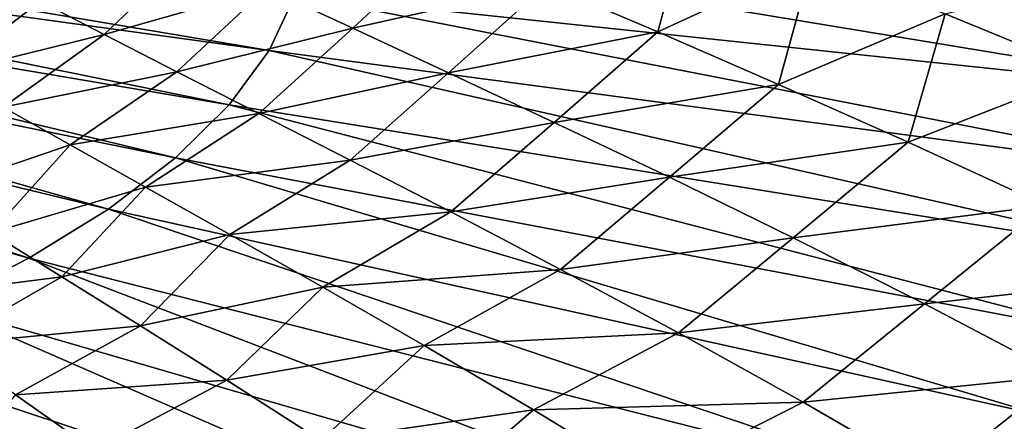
# Model space of a CAD drawing. Header units: metres. Extents: x -106 to 264, y -111 to 81.
# Tile 401 of 549: x 213.25 to 221.17, y 23.58 to 26.81. Entities that reach past the tile are written whole.
import ezdxf

# ---------------------------------------------------------------- set-up
doc = ezdxf.new("R2010")
doc.units = ezdxf.units.M
doc.layers.add('solid_20422013', color=7, linetype='CONTINUOUS')

msp = doc.modelspace()

# ---------------------------------------------------------------- linework, layer by layer
at = {"layer": 'solid_20422013'}
for points in [[(215.253754, 26.564379, 211.007401), (207.706512, 27.836481, 209.23465), (207.593826, 27.616451, 209.845993)], [(215.253754, 26.564379, 211.007401), (215.463913, 27.010214, 209.768433), (207.706512, 27.836481, 209.23465)], [(218.379974, 26.712303, 143.286636), (217.487869, 27.095182, 141.399841), (218.640686, 27.677948, 142.054138)], [(218.379974, 26.712303, 143.286636), (218.640686, 27.677948, 142.054138), (219.625946, 27.28849, 143.902893)], [(214.931717, 26.126331, 212.224731), (207.593826, 27.616451, 209.845993), (207.426468, 27.400486, 210.446045)], [(214.931717, 26.126331, 212.224731), (215.253754, 26.564379, 211.007401), (207.593826, 27.616451, 209.845993)], [(215.233017, 27.064327, 137.548157), (216.676514, 27.440922, 139.455551), (215.926132, 26.741766, 139.601196)], [(223.269089, 26.185387, 209.127014), (215.560593, 27.460564, 208.516922), (215.463913, 27.010214, 209.768433)], [(223.269089, 26.185387, 209.127014), (223.310684, 26.846703, 207.289093), (215.560593, 27.460564, 208.516922)], [(215.926132, 26.741766, 139.601196), (216.676514, 27.440922, 139.455551), (217.487869, 27.095182, 141.399841)], [(214.500168, 25.699286, 213.411514), (207.426468, 27.400486, 210.446045), (207.205673, 27.190142, 211.030487)], [(214.500168, 25.699286, 213.411514), (214.931717, 26.126331, 212.224731), (207.426468, 27.400486, 210.446045)], [(213.926254, 26.691261, 135.608795), (213.413895, 26.957979, 133.341202), (214.619034, 27.353422, 135.404129)], [(213.926254, 26.691261, 135.608795), (214.619034, 27.353422, 135.404129), (215.233017, 27.064327, 137.548157)], [(219.351166, 26.289368, 145.136948), (218.379974, 26.712303, 143.286636), (219.625946, 27.28849, 143.902893)], [(219.351166, 26.289368, 145.136948), (219.625946, 27.28849, 143.902893), (220.693192, 26.859385, 145.715057)], [(221.834305, 26.388918, 147.508255), (220.693192, 26.859385, 145.715057), (222.490829, 27.301655, 146.891571)], [(213.962311, 25.286373, 214.559036), (207.205673, 27.190142, 211.030487), (206.933029, 26.986931, 211.595123)], [(213.962311, 25.286373, 214.559036), (214.500168, 25.699286, 213.411514), (207.205673, 27.190142, 211.030487)], [(212.231628, 26.610706, 130.792313), (212.96788, 27.192062, 130.956375), (213.413895, 26.957979, 133.341202)], [(215.926132, 26.741766, 139.601196), (217.487869, 27.095182, 141.399841), (216.69783, 26.382681, 141.58403)], [(216.69783, 26.382681, 141.58403), (217.487869, 27.095182, 141.399841), (218.379974, 26.712303, 143.286636)], [(214.511139, 26.391151, 137.775436), (213.926254, 26.691261, 135.608795), (215.233017, 27.064327, 137.548157)], [(214.511139, 26.391151, 137.775436), (215.233017, 27.064327, 137.548157), (215.926132, 26.741766, 139.601196)], [(223.064148, 25.527639, 210.955032), (215.463913, 27.010214, 209.768433), (215.253754, 26.564379, 211.007401)], [(223.064148, 25.527639, 210.955032), (223.269089, 26.185387, 209.127014), (215.463913, 27.010214, 209.768433)], [(213.322128, 24.890623, 215.658875), (206.933029, 26.986931, 211.595123), (206.610535, 26.792316, 212.135864)], [(213.322128, 24.890623, 215.658875), (213.962311, 25.286373, 214.559036), (206.933029, 26.986931, 211.595123)], [(212.642548, 26.374998, 133.186554), (212.231628, 26.610706, 130.792313), (213.413895, 26.957979, 133.341202)], [(212.642548, 26.374998, 133.186554), (213.413895, 26.957979, 133.341202), (213.926254, 26.691261, 135.608795)], [(220.395523, 25.82427, 146.968384), (219.351166, 26.289368, 145.136948), (220.693192, 26.859385, 145.715057)], [(220.395523, 25.82427, 146.968384), (220.693192, 26.859385, 145.715057), (221.834305, 26.388918, 147.508255)], [(212.584351, 24.514936, 216.703003), (213.322128, 24.890623, 215.658875), (206.610535, 26.792316, 212.135864)], [(215.170914, 26.055338, 139.860092), (214.511139, 26.391151, 137.775436), (215.926132, 26.741766, 139.601196)], [(215.170914, 26.055338, 139.860092), (215.926132, 26.741766, 139.601196), (216.69783, 26.382681, 141.58403)], [(216.69783, 26.382681, 141.58403), (218.379974, 26.712303, 143.286636), (217.547379, 25.983965, 143.517517)], [(217.547379, 25.983965, 143.517517), (218.379974, 26.712303, 143.286636), (219.351166, 26.289368, 145.136948)], [(213.114258, 26.10594, 135.470383), (212.642548, 26.374998, 133.186554), (213.926254, 26.691261, 135.608795)], [(213.114258, 26.10594, 135.470383), (213.926254, 26.691261, 135.608795), (214.511139, 26.391151, 137.775436)], [(222.697296, 24.878078, 212.760315), (215.253754, 26.564379, 211.007401), (214.931717, 26.126331, 212.224731)], [(222.697296, 24.878078, 212.760315), (223.064148, 25.527639, 210.955032), (215.253754, 26.564379, 211.007401)], [(213.652557, 25.802586, 137.660049), (213.114258, 26.10594, 135.470383), (214.511139, 26.391151, 137.775436)], [(213.652557, 25.802586, 137.660049), (214.511139, 26.391151, 137.775436), (215.170914, 26.055338, 139.860092)], [(215.905563, 25.680574, 141.883362), (215.170914, 26.055338, 139.860092), (216.69783, 26.382681, 141.58403)], [(215.905563, 25.680574, 141.883362), (216.69783, 26.382681, 141.58403), (217.547379, 25.983965, 143.517517)], [(221.502991, 25.315695, 148.795258), (220.395523, 25.82427, 146.968384), (221.834305, 26.388918, 147.508255)], [(217.547379, 25.983965, 143.517517), (219.351166, 26.289368, 145.136948), (218.473618, 25.542595, 145.42215)], [(218.473618, 25.542595, 145.42215), (219.351166, 26.289368, 145.136948), (220.395523, 25.82427, 146.968384)], [(212.505112, 25.411993, 136.413879), (213.114258, 26.10594, 135.470383), (213.652557, 25.802586, 137.660049)], [(222.171143, 24.241266, 214.530182), (214.931717, 26.126331, 212.224731), (214.500168, 25.699286, 213.411514)], [(222.171143, 24.241266, 214.530182), (222.697296, 24.878078, 212.760315), (214.931717, 26.126331, 212.224731)], [(214.260025, 25.462511, 139.774094), (213.652557, 25.802586, 137.660049), (215.170914, 26.055338, 139.860092)], [(214.260025, 25.462511, 139.774094), (215.170914, 26.055338, 139.860092), (215.905563, 25.680574, 141.883362)], [(216.715073, 25.263599, 143.865814), (215.905563, 25.680574, 141.883362), (217.547379, 25.983965, 143.517517)], [(216.715073, 25.263599, 143.865814), (217.547379, 25.983965, 143.517517), (218.473618, 25.542595, 145.42215)], [(218.473618, 25.542595, 145.42215), (220.395523, 25.82427, 146.968384), (219.469696, 25.056532, 147.314148)], [(219.469696, 25.056532, 147.314148), (220.395523, 25.82427, 146.968384), (221.502991, 25.315695, 148.795258)], [(213.014999, 25.095562, 138.543152), (212.505112, 25.411993, 136.413879), (213.652557, 25.802586, 137.660049)], [(213.014999, 25.095562, 138.543152), (213.652557, 25.802586, 137.660049), (214.260025, 25.462511, 139.774094)], [(221.489441, 23.621675, 216.252213), (214.500168, 25.699286, 213.411514), (213.962311, 25.286373, 214.559036)], [(214.937271, 25.082394, 141.832367), (214.260025, 25.462511, 139.774094), (215.905563, 25.680574, 141.883362)], [(221.489441, 23.621675, 216.252213), (222.171143, 24.241266, 214.530182), (214.500168, 25.699286, 213.411514)], [(214.937271, 25.082394, 141.832367), (215.905563, 25.680574, 141.883362), (216.715073, 25.263599, 143.865814)], [(217.598312, 24.801331, 145.827286), (216.715073, 25.263599, 143.865814), (218.473618, 25.542595, 145.42215)], [(217.598312, 24.801331, 145.827286), (218.473618, 25.542595, 145.42215), (219.469696, 25.056532, 147.314148)], [(213.585831, 24.741749, 140.614044), (213.014999, 25.095562, 138.543152), (214.260025, 25.462511, 139.774094)], [(213.585831, 24.741749, 140.614044), (214.260025, 25.462511, 139.774094), (214.937271, 25.082394, 141.832367)], [(220.656998, 23.023653, 217.914337), (213.962311, 25.286373, 214.559036), (213.322128, 24.890623, 215.658875)], [(220.656998, 23.023653, 217.914337), (221.489441, 23.621675, 216.252213), (213.962311, 25.286373, 214.559036)], [(219.469696, 25.056532, 147.314148), (221.502991, 25.315695, 148.795258), (220.524902, 24.524406, 149.206894)], [(220.524902, 24.524406, 149.206894), (221.502991, 25.315695, 148.795258), (222.66333, 24.762358, 150.63179)], [(215.684891, 24.658897, 143.854767), (214.937271, 25.082394, 141.832367), (216.715073, 25.263599, 143.865814)], [(215.684891, 24.658897, 143.854767), (216.715073, 25.263599, 143.865814), (217.598312, 24.801331, 145.827286)], [(212.112732, 24.554358, 138.591064), (213.014999, 25.095562, 138.543152), (213.585831, 24.741749, 140.614044)], [(214.218613, 24.347372, 142.644516), (213.585831, 24.741749, 140.614044), (214.937271, 25.082394, 141.832367)], [(214.218613, 24.347372, 142.644516), (214.937271, 25.082394, 141.832367), (215.684891, 24.658897, 143.854767)], [(218.546936, 24.291843, 147.782364), (217.598312, 24.801331, 145.827286), (219.469696, 25.056532, 147.314148)], [(218.546936, 24.291843, 147.782364), (219.469696, 25.056532, 147.314148), (220.524902, 24.524406, 149.206894)], [(219.679672, 22.451397, 219.504883), (213.322128, 24.890623, 215.658875), (212.584351, 24.514936, 216.703003)], [(219.679672, 22.451397, 219.504883), (220.656998, 23.023653, 217.914337), (213.322128, 24.890623, 215.658875)], [(216.502258, 24.188862, 145.860336), (215.684891, 24.658897, 143.854767), (217.598312, 24.801331, 145.827286)], [(216.502258, 24.188862, 145.860336), (217.598312, 24.801331, 145.827286), (218.546936, 24.291843, 147.782364)], [(212.634247, 24.193687, 140.692047), (212.112732, 24.554358, 138.591064), (213.585831, 24.741749, 140.614044)], [(212.634247, 24.193687, 140.692047), (213.585831, 24.741749, 140.614044), (214.218613, 24.347372, 142.644516)], [(220.524902, 24.524406, 149.206894), (222.66333, 24.762358, 150.63179), (221.628448, 23.944855, 151.113663)], [(214.914352, 23.909252, 144.652466), (214.218613, 24.347372, 142.644516), (215.684891, 24.658897, 143.854767)], [(214.914352, 23.909252, 144.652466), (215.684891, 24.658897, 143.854767), (216.502258, 24.188862, 145.860336)], [(218.564362, 21.90892, 221.012726), (212.584351, 24.514936, 216.703003), (211.754395, 24.162066, 217.683746)], [(218.564362, 21.90892, 221.012726), (219.679672, 22.451397, 219.504883), (212.584351, 24.514936, 216.703003)], [(219.549713, 23.733679, 149.743576), (218.546936, 24.291843, 147.782364), (220.524902, 24.524406, 149.206894)], [(219.549713, 23.733679, 149.743576), (220.524902, 24.524406, 149.206894), (221.628448, 23.944855, 151.113663)], [(213.212677, 23.791395, 142.757721), (212.634247, 24.193687, 140.692047), (214.218613, 24.347372, 142.644516)], [(213.212677, 23.791395, 142.757721), (214.218613, 24.347372, 142.644516), (214.914352, 23.909252, 144.652466)], [(217.38118, 23.670286, 147.862762), (216.502258, 24.188862, 145.860336), (218.546936, 24.291843, 147.782364)], [(217.38118, 23.670286, 147.862762), (218.546936, 24.291843, 147.782364), (219.549713, 23.733679, 149.743576)], [(217.318939, 21.400032, 222.427277), (211.754395, 24.162066, 217.683746), (210.838394, 23.834599, 218.593933)], [(217.318939, 21.400032, 222.427277), (218.564362, 21.90892, 221.012726), (211.754395, 24.162066, 217.683746)], [(215.670517, 23.424725, 146.653336), (214.914352, 23.909252, 144.652466), (216.502258, 24.188862, 145.860336)], [(215.670517, 23.424725, 146.653336), (216.502258, 24.188862, 145.860336), (217.38118, 23.670286, 147.862762)], [(220.595444, 23.125374, 151.723419), (219.549713, 23.733679, 149.743576), (221.628448, 23.944855, 151.113663)], [(220.595444, 23.125374, 151.723419), (221.628448, 23.944855, 151.113663), (222.771896, 23.316216, 153.047607)], [(213.84935, 23.344238, 144.805405), (213.212677, 23.791395, 142.757721), (214.914352, 23.909252, 144.652466)], [(213.84935, 23.344238, 144.805405), (214.914352, 23.909252, 144.652466), (215.670517, 23.424725, 146.653336)], [(215.952164, 20.928299, 223.738617), (210.838394, 23.834599, 218.593933), (209.843094, 23.534931, 219.426895)], [(215.952164, 20.928299, 223.738617), (217.318939, 21.400032, 222.427277), (210.838394, 23.834599, 218.593933)], [(212.562408, 22.965395, 144.313675), (213.212677, 23.791395, 142.757721), (213.84935, 23.344238, 144.805405)], [(218.310364, 23.101627, 149.873581), (217.38118, 23.670286, 147.862762), (219.549713, 23.733679, 149.743576)], [(218.310364, 23.101627, 149.873581), (219.549713, 23.733679, 149.743576), (220.595444, 23.125374, 151.723419)], [(216.477493, 22.892141, 148.657654), (215.670517, 23.424725, 146.653336), (217.38118, 23.670286, 147.862762)], [(216.477493, 22.892141, 148.657654), (217.38118, 23.670286, 147.862762), (218.310364, 23.101627, 149.873581)], [(227.853546, 20.772821, 220.073624), (221.489441, 23.621675, 216.252213), (220.656998, 23.023653, 217.914337)]]:
    msp.add_3dface(points, dxfattribs=at)

doc.saveas('drawing.dxf')
